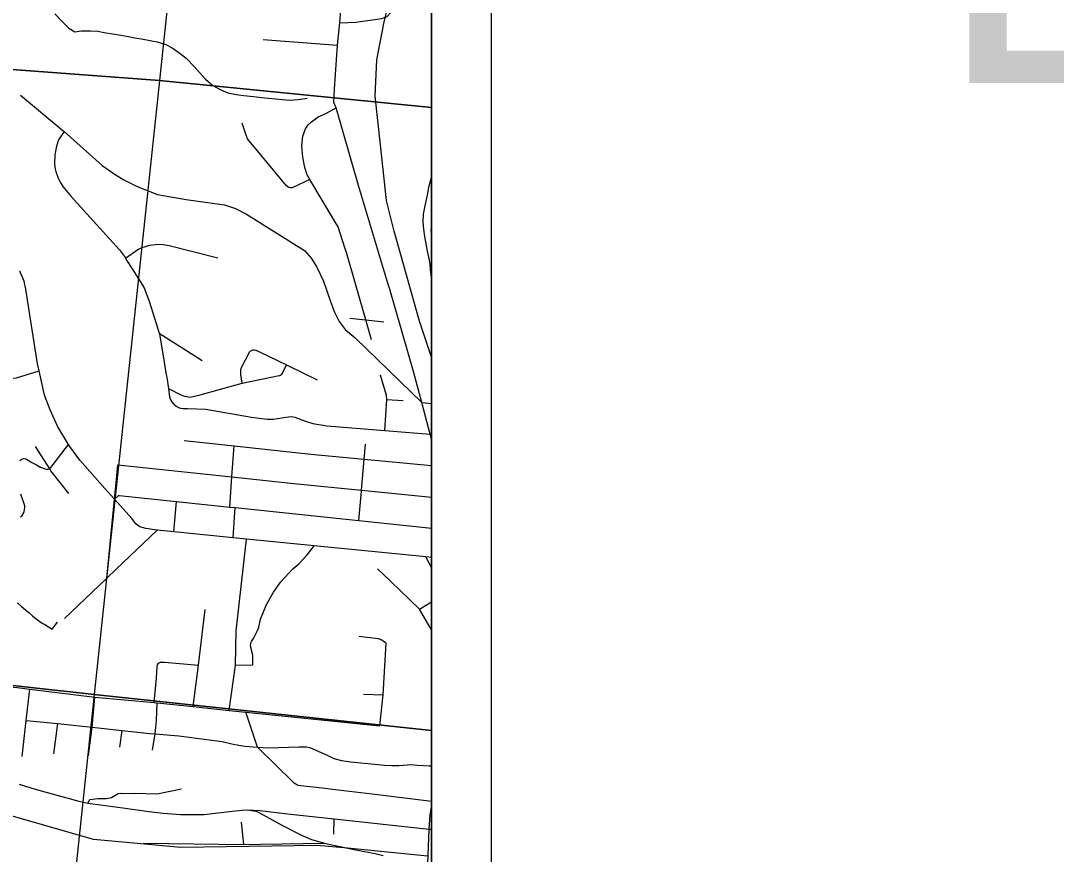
# Model space of a CAD drawing. Extents: x 0 to 34, y -2 to 22.
# Drawn here: x 8.212 to 9.947, y 18.207 to 19.604 of the extents above; entities that cross this region are included whole.
import ezdxf

# ---------------------------------------------------------------- set-up
doc = ezdxf.new("R2010")
doc.units = 0
for name, color, linetype in [('Default', 7, 'Continuous'), ('GM_X_City_Street', 7, 'Continuous'), ('GM_X_County_Road', 7, 'Continuous'), ('GM_X_Minor_River', 7, 'Continuous'), ('GM_X_Rail_Line', 7, 'Continuous'), ('GM_X_Section', 7, 'Continuous'), ('SH_Cut_Line', 7, 'Continuous'), ('SH_Data', 7, 'Continuous'), ('SH_Text', 7, 'Continuous')]:
    doc.layers.add(name, color=color, linetype=linetype)

msp = doc.modelspace()

# ---------------------------------------------------------------- linework, layer by layer
at = {"layer": 'Default'}
for points in [[(8.9, 19.459), (8.9, 20.4395), (8.5471, 20.4749), (8.4442, 19.5041)], [(8.9, 18.4149), (8.9, 19.459), (8.4442, 19.5041), (8.3344, 18.4751)], [(8.9, 17.3957), (8.9, 18.4149), (8.3344, 18.4751), (8.2288, 17.4754)]]:
    msp.add_lwpolyline(points, close=True, dxfattribs=at)
at = {"layer": 'GM_X_City_Street'}
for p, q in [((8.6176, 19.5731), (8.7426, 19.5636)), ((8.4435, 19.0805), (8.5155, 19.0348)), ((8.8249, 18.9698), (8.8522, 18.9677)), ((8.4683, 18.7477), (8.4724, 18.7986)), ((8.5676, 18.7379), (8.5708, 18.7883)), ((8.9, 18.6879), (8.8902, 18.706)), ((8.8801, 18.618), (8.9, 18.6302)), ((8.5714, 18.5243), (8.6003, 18.5247)), ((8.7858, 18.4759), (8.8188, 18.4745)), ((8.267, 18.376), (8.2738, 18.4265)), ((8.3777, 18.3869), (8.3817, 18.4149)), ((8.5856, 18.2237), (8.5813, 18.2614)), ((8.7362, 18.2409), (8.7371, 18.267))]:
    msp.add_line(p, q, dxfattribs=at)
for points in [[(8.7461, 19.6005), (8.7729, 19.6019), (8.8165, 19.6079), (8.8258, 19.6115), (8.8315, 19.6174), (8.8472, 19.6579), (8.8562, 19.6826), (8.8601, 19.6927), (8.8631, 19.6984), (8.8666, 19.7038), (8.8733, 19.7108), (8.8785, 19.7155), (8.8861, 19.7228), (8.8948, 19.7345), (8.9, 19.739)], [(8.7993, 19.0694), (8.7897, 19.1028), (8.7573, 19.216), (8.7549, 19.2237), (8.7437, 19.259), (8.7393, 19.2663), (8.6962, 19.3383), (8.6917, 19.3458), (8.6879, 19.3585), (8.6842, 19.3757), (8.6828, 19.3947), (8.6844, 19.4106), (8.6889, 19.423), (8.6934, 19.4296), (8.6987, 19.4349), (8.7103, 19.443), (8.7229, 19.4491), (8.7401, 19.4586)], [(8.6962, 19.3383), (8.6677, 19.3251), (8.6658, 19.3245), (8.6639, 19.3243), (8.6616, 19.3246), (8.6592, 19.3257), (8.6568, 19.3278), (8.5917, 19.4066), (8.5886, 19.4144), (8.5826, 19.4327)], [(8.2841, 19.4187), (8.275, 19.4048), (8.2713, 19.3943), (8.269, 19.3795), (8.2679, 19.3643), (8.2685, 19.3582), (8.2702, 19.3517), (8.2744, 19.3402), (8.2788, 19.3319), (8.282, 19.3267), (8.296, 19.31), (8.3328, 19.2688), (8.3771, 19.2205), (8.3855, 19.2092), (8.387, 19.2066), (8.3898, 19.2015), (8.3982, 19.1887), (8.4091, 19.1717), (8.4182, 19.1567), (8.4274, 19.1325), (8.4435, 19.0805), (8.4439, 19.0792), (8.4496, 19.0458), (8.455, 19.0143), (8.4562, 19.0064), (8.459, 18.9879), (8.4611, 18.9735), (8.4626, 18.9694), (8.465, 18.9654), (8.4684, 18.9618), (8.4722, 18.9586), (8.4759, 18.9564), (8.4792, 18.9548), (8.4839, 18.9542), (8.4909, 18.9543), (8.522, 18.9533), (8.5983, 18.9402), (8.6247, 18.9365), (8.635, 18.9366), (8.6525, 18.9395), (8.6601, 18.9405), (8.6658, 18.9408), (8.6707, 18.9402), (8.6873, 18.934), (8.7012, 18.9291), (8.725, 18.9254), (8.8216, 18.9176), (8.8977, 18.9114)], [(8.387, 19.2066), (8.4097, 19.2219), (8.4152, 19.2243), (8.4282, 19.2284), (8.4376, 19.2295), (8.4467, 19.2296), (8.4603, 19.2277), (8.5417, 19.207)], [(8.7631, 19.1057), (8.7897, 19.1028), (8.8198, 19.0996)], [(8.5827, 18.9972), (8.5805, 19.0117), (8.5802, 19.0163), (8.5805, 19.0192), (8.5811, 19.022), (8.5957, 19.05), (8.5969, 19.0512), (8.5984, 19.0518), (8.5994, 19.0521), (8.6013, 19.0526), (8.6033, 19.0527), (8.6058, 19.0521), (8.6118, 19.0497), (8.657, 19.0277), (8.7084, 19.0026)], [(8.459, 18.9879), (8.4798, 18.9776), (8.4862, 18.9751), (8.4953, 18.9737), (8.5121, 18.9771), (8.5827, 18.9972), (8.6449, 19.0096), (8.646, 19.01), (8.6473, 19.0106), (8.6483, 19.0113), (8.6491, 19.0122), (8.6506, 19.0146), (8.657, 19.0277)], [(8.1803, 19.0031), (8.2047, 19.0058), (8.2424, 19.0175)], [(8.8216, 18.9176), (8.8249, 18.9688), (8.8249, 18.9698), (8.8247, 18.9764), (8.8146, 19.0101)], [(8.4854, 18.9011), (8.5691, 18.892), (8.6975, 18.878), (8.787, 18.8696), (8.9, 18.8589)], [(8.2099, 18.8676), (8.2131, 18.8696), (8.2169, 18.8706), (8.2194, 18.8702), (8.2214, 18.8693), (8.23, 18.8638), (8.238, 18.8601), (8.2449, 18.8563), (8.2524, 18.8532), (8.2547, 18.8527), (8.2574, 18.8526), (8.2601, 18.8531), (8.2916, 18.894)], [(8.292, 18.8119), (8.2623, 18.8502), (8.2601, 18.8531), (8.2365, 18.891)], [(8.5618, 18.7893), (8.5654, 18.8398), (8.5654, 18.8406), (8.5691, 18.892)], [(8.7783, 18.7666), (8.7824, 18.8158), (8.7826, 18.8174), (8.787, 18.8696), (8.7875, 18.8749), (8.7891, 18.8946)], [(8.3556, 18.6699), (8.3686, 18.8026), (8.3713, 18.8301), (8.3742, 18.8601)], [(8.3742, 18.8601), (8.5654, 18.8398), (8.6695, 18.8287), (8.7826, 18.8174), (8.9, 18.8057)], [(8.2113, 18.7731), (8.2139, 18.7749), (8.2157, 18.7777), (8.2173, 18.7817), (8.2183, 18.7878), (8.2185, 18.7899), (8.2185, 18.7911), (8.2181, 18.793), (8.2115, 18.8107)], [(8.3686, 18.8026), (8.3742, 18.8075), (8.3754, 18.8084), (8.3766, 18.8087), (8.4724, 18.7986), (8.5618, 18.7893), (8.5708, 18.7883), (8.7783, 18.7666), (8.9, 18.7538)], [(8.2847, 18.6027), (8.3548, 18.6692), (8.3556, 18.6699), (8.3712, 18.6847), (8.4403, 18.7505)], [(8.5608, 18.4486), (8.5714, 18.5243), (8.5727, 18.5821), (8.59, 18.7357)], [(8.6003, 18.5247), (8.6004, 18.5407), (8.6002, 18.5436), (8.5973, 18.5541), (8.597, 18.5554), (8.5968, 18.5579), (8.597, 18.5606), (8.5972, 18.5618), (8.5976, 18.5628), (8.5982, 18.5638), (8.6019, 18.5688), (8.6084, 18.5827), (8.6108, 18.5879), (8.6135, 18.6015), (8.6232, 18.6259), (8.6352, 18.6465), (8.6475, 18.664), (8.6674, 18.6859), (8.6775, 18.6943), (8.6916, 18.7095), (8.7034, 18.7244)], [(8.9, 18.5836), (8.8801, 18.618), (8.8312, 18.6651), (8.8097, 18.6859)], [(8.5007, 18.4548), (8.5093, 18.5243), (8.5205, 18.6179)], [(8.7786, 18.5729), (8.8104, 18.569), (8.8112, 18.5688), (8.8134, 18.568), (8.8166, 18.5666), (8.8196, 18.5648), (8.8223, 18.5628), (8.8233, 18.5618), (8.8238, 18.561)], [(8.8135, 18.4226), (8.8188, 18.4745), (8.8238, 18.561)], [(8.4352, 18.4615), (8.4392, 18.5024), (8.4405, 18.5221), (8.4406, 18.5248), (8.4426, 18.5277)], [(8.4426, 18.5277), (8.4456, 18.5291), (8.447, 18.5293), (8.4524, 18.5293), (8.5093, 18.5243)], [(8.1704, 18.4901), (8.2054, 18.4867), (8.2271, 18.4843), (8.3358, 18.4708), (8.4352, 18.4615), (8.4402, 18.461), (8.5007, 18.4548), (8.5608, 18.4486), (8.5888, 18.4457), (8.8135, 18.4226)], [(8.2142, 18.3715), (8.2208, 18.4317), (8.2271, 18.4843)], [(8.3253, 18.3732), (8.3313, 18.4203), (8.3358, 18.4708)], [(8.4322, 18.3818), (8.4371, 18.4092), (8.439, 18.4314), (8.4402, 18.461)], [(8.2208, 18.4317), (8.2738, 18.4265), (8.2993, 18.4239), (8.3313, 18.4203), (8.3817, 18.4149), (8.4281, 18.41), (8.4371, 18.4092), (8.4763, 18.4059), (8.5489, 18.3966), (8.5651, 18.3924), (8.5771, 18.3904), (8.587, 18.3887), (8.6086, 18.3871), (8.6268, 18.3857), (8.6778, 18.3877), (8.6907, 18.3873), (8.6953, 18.3866), (8.7001, 18.3848), (8.726, 18.3727), (8.7365, 18.3682), (8.7489, 18.3644), (8.7648, 18.3625), (8.8212, 18.3567), (8.8337, 18.356), (8.8451, 18.3564), (8.8668, 18.3577), (8.8766, 18.357), (8.896, 18.3557), (8.9, 18.3554)], [(8.676, 18.3235), (8.6727, 18.325), (8.6696, 18.3267), (8.6685, 18.3278), (8.6086, 18.3871), (8.5888, 18.4457)], [(8.3243, 18.2928), (8.3276, 18.2993), (8.3407, 18.3008), (8.3547, 18.301), (8.3639, 18.3028), (8.3747, 18.3095), (8.3789, 18.3098), (8.3831, 18.3094), (8.4028, 18.3098), (8.4403, 18.3089), (8.4808, 18.3173)], [(8.676, 18.3235), (8.7169, 18.3186), (8.7437, 18.3154), (8.81, 18.3076), (8.9, 18.2962)], [(8.5916, 18.2821), (8.612, 18.2806), (8.6585, 18.2753), (8.7371, 18.267), (8.8963, 18.2495), (8.9, 18.2493)], [(8.8931, 18.1772), (8.8963, 18.2495), (8.898, 18.2736), (8.9, 18.287)], [(8.4172, 18.2258), (8.5856, 18.2237), (8.6135, 18.2241), (8.7208, 18.2259)]]:
    msp.add_lwpolyline(points, dxfattribs=at)
at = {"layer": 'GM_X_County_Road'}
msp.add_line((8.8836, 18.9648), (8.9, 18.9628), dxfattribs=at)
for points in [[(8.8284, 19.1591), (8.8248, 19.1716), (8.7779, 19.3279), (8.7401, 19.4586), (8.7362, 19.4674), (8.7376, 19.4898), (8.7426, 19.5636), (8.7461, 19.6005), (8.7541, 19.7033), (8.7575, 19.7546), (8.7587, 19.7699), (8.7618, 19.8143), (8.7712, 19.9033), (8.7782, 19.97), (8.7806, 19.9874), (8.7841, 20.0044), (8.8035, 20.0568), (8.8102, 20.14), (8.8233, 20.2212)], [(8.211, 19.4794), (8.2823, 19.4203), (8.2841, 19.4187), (8.3479, 19.3616), (8.37, 19.3468), (8.3846, 19.3374), (8.4067, 19.3267), (8.441, 19.3131), (8.489, 19.3049), (8.5329, 19.2983), (8.5529, 19.2956), (8.5714, 19.2896), (8.5902, 19.2804), (8.6872, 19.2193), (8.6991, 19.2061), (8.7079, 19.1911), (8.7192, 19.1681), (8.7307, 19.1337), (8.7375, 19.1157), (8.7452, 19.1004), (8.7555, 19.0869), (8.7719, 19.0729), (8.8836, 18.9648)], [(8.2916, 18.894), (8.274, 18.9238), (8.2607, 18.9522), (8.2514, 18.9768), (8.2424, 19.0175), (8.2398, 19.0291), (8.2202, 19.1546), (8.2171, 19.168), (8.21, 19.1845)], [(8.9, 18.9029), (8.8977, 18.9114), (8.8836, 18.9648), (8.8699, 19.0164), (8.8293, 19.1563), (8.8284, 19.1591)], [(8.9, 18.705), (8.8902, 18.706), (8.7034, 18.7244), (8.59, 18.7357), (8.5676, 18.7379), (8.4683, 18.7477), (8.4403, 18.7505), (8.4212, 18.7533), (8.4111, 18.7562), (8.4077, 18.7582), (8.4046, 18.7611), (8.3977, 18.7702), (8.3686, 18.8026), (8.3526, 18.8203), (8.3105, 18.8678), (8.2937, 18.8906), (8.2916, 18.894)], [(8.2089, 18.325), (8.236, 18.3168), (8.3092, 18.2962), (8.3243, 18.2928), (8.3827, 18.285), (8.4264, 18.2792), (8.4502, 18.2761), (8.4795, 18.2743), (8.4963, 18.2741), (8.5188, 18.2743), (8.5661, 18.2796), (8.5826, 18.2813), (8.5916, 18.2821), (8.6015, 18.2805), (8.606, 18.2794), (8.6116, 18.2766), (8.6228, 18.2705), (8.65, 18.2558), (8.6833, 18.239), (8.699, 18.2324), (8.7208, 18.2259), (8.7332, 18.2231), (8.773, 18.2146), (8.8055, 18.2086), (8.8187, 18.2053)]]:
    msp.add_lwpolyline(points, dxfattribs=at)
at = {"layer": 'GM_X_Minor_River'}
for points in [[(8.2686, 19.6156), (8.2809, 19.6032), (8.2924, 19.5919), (8.3025, 19.5859), (8.3135, 19.5872), (8.3284, 19.5872), (8.3409, 19.5869), (8.3515, 19.5847), (8.3655, 19.5821), (8.3791, 19.5802), (8.3924, 19.578), (8.403, 19.5759), (8.4169, 19.5732), (8.4283, 19.5714), (8.4404, 19.5689), (8.4547, 19.5647), (8.4652, 19.5591), (8.4768, 19.5512), (8.4888, 19.5414), (8.5021, 19.5274), (8.511, 19.5173), (8.5213, 19.5064), (8.5336, 19.4959), (8.5467, 19.4883), (8.5588, 19.4835), (8.5728, 19.4808), (8.5857, 19.479), (8.6016, 19.4775), (8.6148, 19.4756), (8.6262, 19.4746), (8.6387, 19.4735), (8.6501, 19.4725), (8.6622, 19.4714), (8.6767, 19.4722), (8.6916, 19.4745)], [(8.9, 19.3458), (8.8998, 19.3445), (8.8976, 19.3347), (8.8951, 19.3249), (8.8925, 19.3121), (8.8903, 19.3019), (8.8881, 19.2913), (8.8862, 19.28), (8.8855, 19.2675), (8.8863, 19.2549), (8.8882, 19.2427), (8.8912, 19.2274), (8.8928, 19.2179), (8.8952, 19.2083)], [(8.9, 19.2481), (8.8996, 19.2545), (8.9, 19.2576)], [(8.8952, 19.2083), (8.8972, 19.1969), (8.898, 19.187), (8.8992, 19.1744), (8.9, 19.1684)], [(8.2064, 18.6288), (8.2124, 18.6233), (8.2198, 18.617), (8.2257, 18.6119), (8.2313, 18.6068), (8.2373, 18.602), (8.244, 18.5969), (8.2485, 18.5941), (8.2522, 18.5925)], [(8.2522, 18.5925), (8.2641, 18.5849), (8.2731, 18.5965)]]:
    msp.add_lwpolyline(points, dxfattribs=at)
at = {"layer": 'GM_X_Rail_Line'}
for points in [[(8.9, 16.3574), (8.9, 20.9), (7.5809, 20.9), (7.5548, 20.6102), (7.5526, 20.5853), (7.5512, 20.5718), (7.5261, 20.3339), (7.4466, 19.581), (7.4316, 19.4382), (7.3781, 18.9333), (7.3765, 18.917), (7.3254, 18.3889), (7.2924, 18.0527)], [(8.9, 19.0406), (8.8798, 19.1011), (8.8375, 19.2515), (8.8244, 19.303), (8.8145, 19.3965), (8.8055, 19.4781), (8.8084, 19.5387), (8.8208, 19.6027), (8.8272, 19.6287), (8.8477, 19.6993)], [(8.8934, 18.204), (8.7591, 18.2174), (8.7083, 18.2219), (8.48, 18.2189), (8.3337, 18.2323), (8.1621, 18.2816), (8.0547, 18.3219), (7.8696, 18.3772), (7.7965, 18.3995), (7.7368, 18.4025), (7.5538, 18.3982), (7.2492, 18.4615), (7.0783, 18.4868), (6.8673, 18.5333), (6.7576, 18.5903), (6.6926, 18.6551), (6.6825, 18.7945), (6.6766, 18.8917), (6.6605, 18.9564)]]:
    msp.add_lwpolyline(points, dxfattribs=at)
at = {"layer": 'GM_X_Section'}
for points in [[(8.5471, 20.4749), (8.4442, 19.5041), (7.4489, 19.5784), (7.556, 20.5828)], [(7.4489, 19.5784), (8.4442, 19.5041), (8.3344, 18.4751), (7.3433, 18.5849)], [(8.3344, 18.4751), (8.2288, 17.4754), (7.2505, 17.5778), (7.3433, 18.5849)]]:
    msp.add_lwpolyline(points, close=True, dxfattribs=at)
at = {"layer": 'SH_Cut_Line'}
msp.add_lwpolyline([(6.0485, 14.702), (6.1464, 14.7771), (6.2416, 14.8366), (6.3391, 14.8719), (6.8207, 14.994), (7.0052, 15.0295), (7.018, 15.0319), (7.3068, 15.0956), (7.4995, 15.1593), (7.5948, 15.214), (7.6912, 15.289), (7.9856, 15.5639), (8.2003, 15.8586), (8.2596, 15.9572), (8.5337, 16.2495), (8.6286, 16.3042), (8.7283, 16.3459), (8.827, 16.358), (8.9, 16.3574), (8.9, 20.9), (2.1, 20.9)], dxfattribs=at)
at = {"layer": 'SH_Data'}
for p, q in [((9, 21), (9, 14)), ((8.9, 20.9), (8.9, 14.1))]:
    msp.add_line(p, q, dxfattribs=at)

# ---------------------------------------------------------------- texts
at = {"layer": 'SH_Text'}
msp.add_text('DEPARTMENT OF TRANSPORTATION', height=0.5, dxfattribs=at).set_placement((9.7466, 19.5))

doc.saveas('drawing.dxf')
